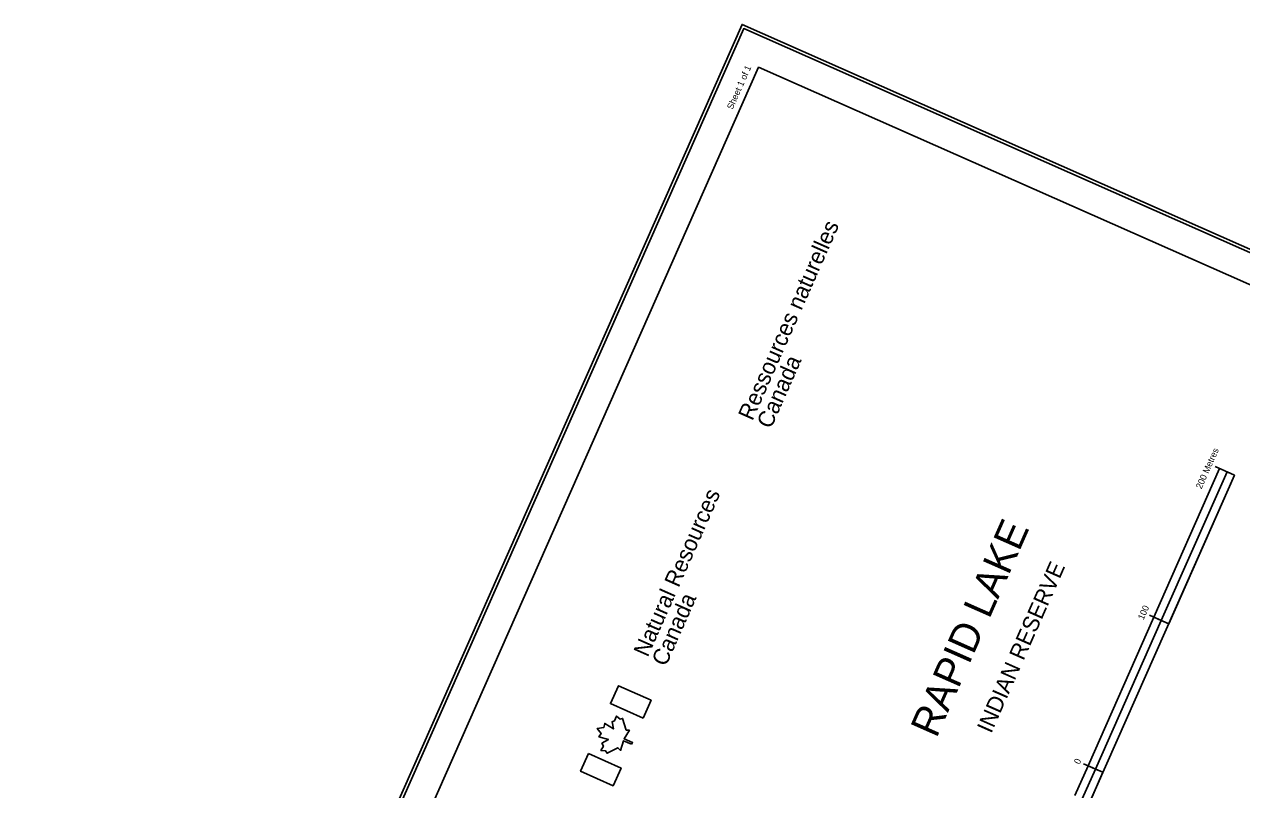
# Model space of a CAD drawing. Extents: x 287698 to 290158, y 5234163 to 5237182.
# Drawn here: x 288320 to 289069, y 5236711 to 5237182 of the extents above; entities that cross this region are included whole.
import ezdxf

# ---------------------------------------------------------------- set-up
doc = ezdxf.new("R2010")
doc.units = 0
doc.layers.add('Niveau 60', color=7, linetype='Continuous')
doc.layers.add('Niveau 63', color=7, linetype='Continuous')

msp = doc.modelspace()

# ---------------------------------------------------------------- linework, layer by layer
at = {"layer": 'Niveau 60'}
for points in [[(289088.15, 5234163.34), (287698.12, 5234778.71), (288762.01, 5237181.96), (290152.07, 5236566.6), (289088.15, 5234163.34)], [(289087.13, 5234165.98), (287700.76, 5234779.73), (288763.06, 5237179.33), (290149.43, 5236565.58), (289087.13, 5234165.98)], [(289923.28, 5236099.2), (290125.68, 5236556.41), (288772.23, 5237155.56), (288569.83, 5236698.34), (289923.28, 5236099.2)]]:
    msp.add_lwpolyline(points, dxfattribs=at)
at = {"layer": 'Niveau 63'}
for points in [[(289015.43, 5236817.07), (289055.9, 5236908.51)], [(289020, 5236815.05), (289060.48, 5236906.48)], [(289065.06, 5236904.47), (289053.17, 5236909.73)], [(288943.61, 5236630.14), (289065.06, 5236904.47)], [(288974.95, 5236725.62), (289015.43, 5236817.07)], [(289024.57, 5236813.03), (289012.69, 5236818.29)], [(288979.52, 5236723.6), (289020, 5236815.05)], [(288966.85, 5236707.34), (288974.95, 5236725.62)], [(288984.11, 5236721.58), (288972.2, 5236726.83)], [(288971.42, 5236705.31), (288979.52, 5236723.6)]]:
    msp.add_lwpolyline(points, dxfattribs=at)
for points in [[(289024.57, 5236813.03), (289065.06, 5236904.47), (289060.48, 5236906.48), (289020, 5236815.05)], [(288974.95, 5236725.62), (289015.43, 5236817.07), (289020, 5236815.05), (288979.52, 5236723.6)], [(288701.12, 5236754.95), (288706.02, 5236765.91), (288685.92, 5236774.87), (288681.04, 5236763.9)], [(288694.08, 5236738.82), (288689.06, 5236741.04), (288687.26, 5236735.07), (288685.62, 5236736.7), (288678.93, 5236733.26), (288678.05, 5236734.79), (288675.19, 5236735.01), (288676.73, 5236737.62), (288675.8, 5236739.45), (288679.82, 5236741.86), (288673.95, 5236743.44), (288675.27, 5236745.37), (288672.88, 5236748.57), (288676.91, 5236749.12), (288677.51, 5236751.66), (288682.9, 5236748.26), (288682.05, 5236752.69), (288683.53, 5236753.22), (288684.78, 5236756.23), (288686.95, 5236754.27), (288688.46, 5236754.79), (288690.77, 5236747.52), (288692.7, 5236747.46), (288689.43, 5236742.21), (288694.63, 5236739.85)], [(288667.5, 5236733.16), (288662.62, 5236722.21), (288682.71, 5236713.26), (288687.58, 5236724.22)], [(288976, 5236703.29), (288984.11, 5236721.58), (288979.53, 5236723.61), (288971.42, 5236705.31)]]:
    msp.add_lwpolyline(points, close=True, dxfattribs=at)

# ---------------------------------------------------------------- texts
for s, height, rotation, p in [('Sheet 1 of 1', 4, 66.1043, (288756.19, 5237129.18)), ('Ressources naturelles', 10, 66.1043, (288768.39, 5236937.47)), ('Canada', 10, 66.1043, (288779.79, 5236932.51)), ('200 Metres', 4, 66.1043, (289044.74, 5236895.63)), ('Natural Resources', 10, 66.1043, (288704, 5236792)), ('RAPID LAKE', 18, 66.1212, (288881.63, 5236742.11)), ('INDIAN RESERVE', 9.9999, 66.1212, (288915.33, 5236745.03)), ('Canada', 10, 66.1043, (288715.14, 5236786.24)), ('100', 4, 66.1043, (289009.08, 5236815.07)), ('0', 4, 66.1043, (288969.74, 5236726.21))]:
    msp.add_text(s, height=height, rotation=rotation, dxfattribs=at).set_placement(p)

doc.saveas('drawing.dxf')
